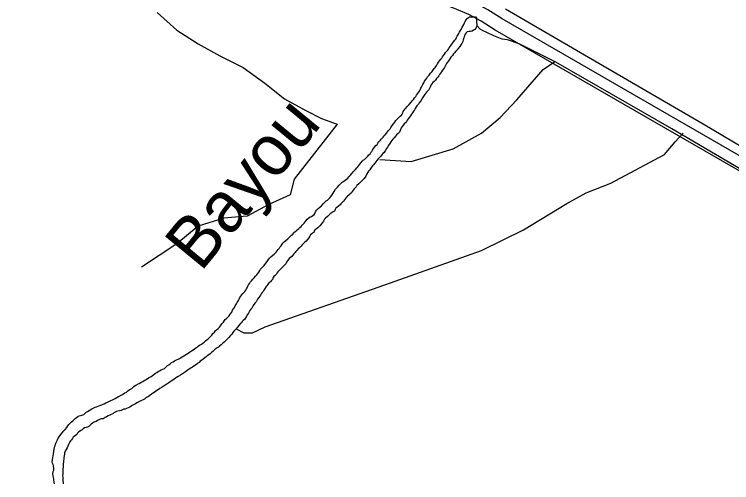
# Model space of a CAD drawing. Extents: x 3177185 to 3215018, y 812988 to 838321.
# Drawn here: x 3198664 to 3200305, y 831933 to 833004 of the extents above; entities that cross this region are included whole.
import ezdxf

# ---------------------------------------------------------------- set-up
doc = ezdxf.new("R2010")
doc.units = 0
for name, color, linetype in [('V-RIVR-IDEN', 7, 'Continuous'), ('V-ROAD-CNTR', 7, 'Continuous'), ('V-TOPO-SHOR', 7, 'Continuous')]:
    doc.layers.add(name, color=color, linetype=linetype)

msp = doc.modelspace()

# ---------------------------------------------------------------- linework, layer by layer
at = {"layer": 'V-ROAD-CNTR'}
for points in [[(3201533.7, 831941.5), (3201527.4, 831955.9), (3201510.3, 831978.2), (3201485.6, 831997.3), (3201456.9, 832018.6), (3201419, 832043.1), (3200419.7, 832625.1), (3199779.8, 832993.8), (3199747, 833014.7), (3199716.6, 833031), (3199678.6, 833046.8), (3199542, 833099.9), (3199379.9, 833161.6), (3199239, 833220.1), (3199158.1, 833253.1), (3199091.8, 833289.6), (3199000.4, 833327.2), (3198680.3, 833534.3)], [(3201507.8, 831925.7), (3201501.4, 831940.5), (3201488.9, 831956.8), (3201467.5, 831973.4), (3201439.8, 831993.9), (3201403.3, 832017.5), (3200404.7, 832599.1), (3199764.2, 832968.2), (3199731.8, 832988.8), (3199703.7, 833003.9), (3199667.4, 833019), (3199531.2, 833071.9), (3199368.8, 833133.8), (3199227.6, 833192.4), (3199145.2, 833226), (3199078.9, 833262.5), (3198986.4, 833300.5), (3198664, 833509.1)]]:
    msp.add_lwpolyline(points, dxfattribs=at)
at = {"layer": 'V-TOPO-SHOR'}
for points in [[(3198990.9, 833008), (3199035.6, 832967.7), (3199084.9, 832936.4), (3199134.1, 832909.5), (3199187.9, 832882.7), (3199237.1, 832846.9), (3199281.9, 832811), (3199331.1, 832784.2), (3199367, 832766.3), (3199402.8, 832752.8), (3199304.3, 832627.5), (3199295.3, 832591.6), (3199246.1, 832569.3), (3199196.8, 832542.4), (3199143.1, 832537.9), (3199084.9, 832520), (3199035.6, 832479.7), (3198955.1, 832426)], [(3199787.8, 833016.4), (3200001.6, 832892.2), (3200240, 832753.4), (3200726.9, 832464.6), (3201187, 832178.1), (3201217.2, 832159), (3201260.9, 832151.2), (3201536.2, 831999), (3201563.1, 831993.4), (3201589.9, 831996.7), (3201606.7, 832004.6), (3201616.8, 832012.4), (3201868.6, 832211.6), (3201926.8, 832260.9), (3202203.3, 832491.5)], [(3199621.8, 832875.7), (3199624.7, 832880.2), (3199626.6, 832882.6), (3199630.4, 832888), (3199632.2, 832891), (3199634.7, 832894.5), (3199637.1, 832897.9), (3199639.6, 832901.3), (3199641.7, 832904.2), (3199643.6, 832906.6), (3199645.9, 832910.3), (3199647.9, 832913), (3199650.6, 832916.6), (3199652.8, 832919.3), (3199655.1, 832921.7), (3199657.4, 832924.8), (3199659, 832927.4), (3199661.5, 832930.8), (3199663.5, 832933.6), (3199666.1, 832937.9), (3199668.5, 832941.3), (3199671.6, 832945.1), (3199673.9, 832947.7), (3199675.9, 832950.8), (3199677.4, 832953.9), (3199678.9, 832956.6), (3199680.6, 832960.3), (3199682.8, 832963.6), (3199684.6, 832966.8), (3199686.1, 832969.6), (3199688.6, 832974.5), (3199690.4, 832977.2), (3199692.3, 832981.1), (3199693.8, 832984.3), (3199695.8, 832987.5), (3199697.9, 832991.4), (3199700.1, 832994.3), (3199702.8, 832997.1), (3199705.6, 832998.5), (3199708.7, 832998.5), (3199712, 832998.6), (3199715.6, 832998), (3199718.9, 832998), (3199721, 832995.6), (3199721.1, 832992.5), (3199721.4, 832988.4), (3199721.7, 832985.1), (3199722.1, 832981.9), (3199721.9, 832978.5), (3199721.3, 832975.5), (3199719.8, 832972.5), (3199717.2, 832969.8), (3199714.6, 832967.8), (3199711.5, 832965.6), (3199707.8, 832964.5), (3199704.3, 832964.8), (3199700.3, 832964.2), (3199697.4, 832961.9), (3199695.5, 832959), (3199694, 832955.7), (3199692.8, 832952.2), (3199692, 832948.7), (3199691.1, 832945.3), (3199690, 832942.1), (3199687.7, 832937.3), (3199685.9, 832934.1), (3199683.6, 832930.7), (3199679.8, 832926.1), (3199677.3, 832923.2), (3199674.1, 832920.2), (3199671.2, 832916.4), (3199668.9, 832913.8), (3199666.1, 832909.9), (3199662.9, 832905.9), (3199660.2, 832902.2), (3199657.1, 832897.8), (3199655.1, 832894.8), (3199653.1, 832891.8), (3199650.2, 832887), (3199647.9, 832882.8), (3199645.9, 832879.6), (3199643.9, 832876.5), (3199641.3, 832872.7), (3199639.3, 832869.6), (3199636.9, 832866.2), (3199634.9, 832863.2), (3199632.8, 832860.5), (3199629.9, 832857.2), (3199627.4, 832853.8), (3199624.6, 832850.2), (3199621.6, 832848.1), (3199618.8, 832845.3), (3199616.7, 832841.9), (3199615.5, 832837.6), (3199614.2, 832834.5), (3199612.2, 832831.6), (3199609.5, 832828.1), (3199606.9, 832825.8), (3199604.9, 832823.3), (3199602.7, 832820.1), (3199599.2, 832815.5)], [(3201492.6, 831937.4), (3201484.7, 831956.4), (3201469, 831976.6), (3201425.4, 832001.2), (3201123.2, 832182.5), (3200667.6, 832448.9), (3200168.4, 832742.2), (3199903.1, 832894.4), (3199819.2, 832937), (3199792.3, 832945.9), (3199780, 832947), (3199761, 832954.9), (3199745.3, 832962.7), (3199735.2, 832967.2), (3199729.6, 832970.5), (3199721.9, 832978.5)], [(3199500.2, 832672.2), (3199571.8, 832667.8), (3199668.1, 832696.9), (3199733, 832732.7), (3199775.5, 832768.5), (3199813.6, 832808.8), (3199874, 832878.2), (3199900.9, 832896.1)], [(3199349.7, 832546.2), (3199351.6, 832548.9), (3199352.9, 832552.3), (3199355.2, 832556.3), (3199358.3, 832559.5), (3199363.7, 832563.9), (3199366.7, 832566.3), (3199370.4, 832570.5), (3199373.3, 832573.7), (3199377.6, 832577.4), (3199380.1, 832579.4), (3199383.3, 832582.3), (3199386.2, 832584.9), (3199388.3, 832587.9), (3199390.8, 832591.6), (3199393.1, 832595.6), (3199395.4, 832599.4), (3199398.8, 832604.3), (3199400.8, 832606.6), (3199403.2, 832609.2), (3199407.3, 832613.6), (3199410.3, 832616.5), (3199414.4, 832620.3), (3199417.8, 832622.8), (3199421.1, 832625.3), (3199424.1, 832627.6), (3199426.7, 832629.9), (3199429, 832632.3), (3199432, 832635.6), (3199436.8, 832641), (3199439.5, 832643.9), (3199444.4, 832649.4), (3199447.5, 832652.8), (3199449.6, 832655.4), (3199452.3, 832658.8), (3199454.5, 832661.9), (3199457.3, 832665.3), (3199459.8, 832668.3), (3199462.4, 832670.7), (3199464.8, 832672.5), (3199469.9, 832676.8), (3199472.6, 832679.7), (3199474.6, 832682), (3199477.8, 832685.4), (3199480, 832688), (3199482, 832690.8), (3199483.8, 832693.6), (3199486, 832697.3), (3199491.2, 832704.2), (3199493.8, 832706.8), (3199495.9, 832709.6), (3199498.2, 832712.5), (3199500.8, 832715.7), (3199503.3, 832718.5), (3199507.7, 832723.6), (3199510, 832726), (3199512.3, 832729), (3199515.5, 832732.7), (3199518, 832735.6), (3199520.3, 832738.5), (3199523.5, 832742.7), (3199525.5, 832745.6), (3199528.7, 832750), (3199531.3, 832753.4), (3199534.7, 832757.9), (3199537.1, 832761.1), (3199539.1, 832763.4), (3199541.9, 832766.4), (3199544.5, 832769), (3199547.1, 832771.1), (3199549.5, 832773.3), (3199551.5, 832775.7), (3199552.6, 832778.8), (3199553.7, 832782.2), (3199555.7, 832785.3), (3199558.3, 832788.2), (3199560.1, 832790.7), (3199562.3, 832792.8), (3199565.2, 832795.6), (3199567.3, 832797.7), (3199571.6, 832803), (3199574.1, 832806), (3199577, 832809.4), (3199579.9, 832813.3), (3199582.2, 832816.2), (3199584.3, 832819.3), (3199588.8, 832825.3), (3199590.9, 832828.7), (3199594.3, 832835), (3199595.6, 832837.7), (3199597.2, 832841), (3199598.9, 832843.9), (3199600.8, 832847.6), (3199602.7, 832851), (3199605.3, 832855.1), (3199607.4, 832858.5), (3199609.3, 832861), (3199612.8, 832865.1), (3199616.5, 832869.3), (3199619.8, 832873.3), (3199621.8, 832875.7)], [(3199599.2, 832815.5), (3199597.5, 832812.9), (3199594.5, 832808.2), (3199592.9, 832805.5), (3199590.5, 832801.5), (3199588.5, 832798.7), (3199585.1, 832795), (3199583, 832792.4), (3199580.8, 832789), (3199579.2, 832785.5), (3199577.2, 832782.4), (3199574.9, 832778.9), (3199572.9, 832775.6), (3199570.3, 832771.9), (3199568.1, 832769), (3199565.2, 832765.2), (3199563.1, 832762.1), (3199560.9, 832758.9), (3199558.6, 832756.1), (3199556.2, 832753.5), (3199554.2, 832751.2), (3199551.4, 832747.8), (3199549.1, 832744.4), (3199546.9, 832738.6), (3199545, 832734.9), (3199542.1, 832732), (3199538.4, 832728.4), (3199536, 832725.3), (3199532.8, 832721.6), (3199530.2, 832718.7), (3199527.5, 832715.8), (3199525.2, 832712.4), (3199523, 832709), (3199519.6, 832703.2), (3199517.9, 832700.6), (3199515.3, 832697), (3199512.2, 832692.1), (3199509.8, 832688.6), (3199507, 832685.6), (3199503.8, 832682.4), (3199501.4, 832679.3), (3199498.4, 832676.1), (3199496.1, 832673.6), (3199493.5, 832670.3), (3199490.9, 832667.2), (3199488.5, 832663.8), (3199486, 832660.4), (3199483.7, 832657.5), (3199479.9, 832652.7), (3199477, 832648.7), (3199474.4, 832645.2), (3199472.1, 832641.6), (3199470, 832637.8), (3199468, 832634.4), (3199466.3, 832631.5), (3199463.7, 832627.8), (3199461.4, 832625.5), (3199459.2, 832623.2), (3199454.5, 832618.6), (3199452.2, 832616.6), (3199447.9, 832612.6), (3199446.1, 832610.1), (3199443.8, 832607.5), (3199441.6, 832605), (3199439, 832601.9), (3199437, 832599), (3199435.2, 832596.4), (3199432.4, 832593.5), (3199429.5, 832591), (3199426.4, 832588.6), (3199423.8, 832586.3), (3199421.4, 832583.3), (3199419.4, 832579.8), (3199417.1, 832577), (3199414.6, 832574.4), (3199411.1, 832570.9), (3199409.3, 832568.4), (3199405.9, 832565.2), (3199402.1, 832562.6), (3199399.6, 832560.7), (3199398.2, 832557.8), (3199396.7, 832554.1), (3199393.5, 832552.7), (3199386.7, 832547.8), (3199382.8, 832544.4), (3199380.2, 832541.9), (3199375.9, 832538.4), (3199373.4, 832535.5), (3199371, 832531.6), (3199368.8, 832528.1), (3199366.1, 832524.1), (3199363.1, 832520.7), (3199360.7, 832518.2), (3199358.2, 832515.9), (3199355.3, 832513.9), (3199352.3, 832512.2), (3199350.3, 832509.3), (3199349.7, 832506.2), (3199347.2, 832504.4), (3199344.4, 832502.2), (3199341.8, 832499.8)], [(3199171.2, 832285.3), (3199189, 832276), (3199209.1, 832276), (3199238.2, 832289.4), (3199511.4, 832385.7), (3199733, 832464), (3199829.2, 832511.1), (3199927.7, 832571.5), (3199972.5, 832596.1), (3200028.5, 832618.5), (3200151.6, 832683.4), (3200176.2, 832712.5), (3200194.1, 832732.7)], [(3199087.9, 832247.6), (3199090.5, 832249.6), (3199095.2, 832252.7), (3199098, 832254.7), (3199101.1, 832257.4), (3199104.1, 832259.8), (3199106.6, 832261.8), (3199109, 832264.1), (3199113.6, 832268.4), (3199115.9, 832270.9), (3199118.5, 832274.3), (3199121.6, 832277.8), (3199124, 832281.1), (3199126.6, 832283.2), (3199130.2, 832286.1), (3199133.1, 832289.2), (3199136, 832292.3), (3199138.9, 832296.3), (3199142.3, 832300.7), (3199144.6, 832303.8), (3199146.7, 832306.1), (3199148.9, 832308.3), (3199151.9, 832311.2), (3199155.5, 832314.9), (3199158.1, 832318.9), (3199161.3, 832323.5), (3199163.4, 832327.5), (3199165.3, 832330.7), (3199167.6, 832333.8), (3199169.5, 832337.4), (3199172.1, 832342.1), (3199173.8, 832345.1), (3199176.7, 832349.7), (3199178.3, 832352.9), (3199180.1, 832357), (3199181.9, 832360), (3199184.2, 832362.9), (3199186.8, 832366), (3199188.8, 832368.4), (3199191.1, 832370.4), (3199193.4, 832373.5), (3199194.8, 832376.3), (3199196.5, 832379.2), (3199197.9, 832382.6), (3199199.9, 832385.8), (3199201.7, 832388.6), (3199203.7, 832391.7), (3199206.3, 832394.9), (3199210, 832399), (3199212.6, 832401.8), (3199215.9, 832405.7), (3199218.9, 832408.7), (3199221.1, 832411.7), (3199223.3, 832415), (3199225.4, 832418.6), (3199227.4, 832421.5), (3199230.3, 832424.9), (3199232.6, 832427), (3199235.4, 832429.7), (3199237.4, 832432), (3199239.7, 832435.3), (3199242.4, 832439.3), (3199245.8, 832444), (3199248, 832446.4), (3199251, 832449.7), (3199255.6, 832453.8), (3199258.1, 832455.8), (3199260.4, 832457.8), (3199263, 832460.4), (3199265.4, 832463.4), (3199267.6, 832466.1), (3199269.7, 832468.7), (3199271.7, 832471.7), (3199274.2, 832475.2), (3199276.6, 832478.7), (3199279.4, 832482.1), (3199282.1, 832484.4), (3199285.2, 832487), (3199289.6, 832491.2), (3199292.6, 832493.8), (3199295.6, 832496.7), (3199297.8, 832498.9), (3199300.8, 832501.8), (3199303.1, 832504.4), (3199306, 832507.2), (3199308.5, 832509.5), (3199310.8, 832511.7), (3199314.6, 832514.8), (3199317.2, 832516.8), (3199320, 832519.2), (3199322.9, 832522), (3199324.9, 832524.5), (3199327, 832526.9), (3199329.3, 832529.5), (3199331.9, 832532.9), (3199334.1, 832535.7), (3199337.5, 832538.9), (3199340.7, 832541.1), (3199344.2, 832542.3), (3199346.8, 832544.2), (3199349.7, 832546.2)], [(3199341.8, 832499.8), (3199340, 832497.3), (3199337.6, 832493.5), (3199334.5, 832489.6), (3199331.3, 832485.6), (3199329, 832483.1), (3199322.7, 832477), (3199319.9, 832474.1), (3199316.3, 832470.5), (3199313.6, 832467.9), (3199311.2, 832465), (3199308.4, 832461.9), (3199306.4, 832459.6), (3199303.5, 832456.7), (3199300.9, 832453.3), (3199298.6, 832450.7), (3199295.6, 832448.2), (3199293.1, 832445.7), (3199290.4, 832442.5), (3199286.8, 832437.3), (3199284.8, 832433.9), (3199281.3, 832429.9), (3199279.2, 832427.4), (3199276.6, 832425.1), (3199274.4, 832422.8), (3199271.4, 832420.1), (3199268.9, 832417.7), (3199266.8, 832415.6), (3199264.8, 832412.2), (3199263.2, 832409.3), (3199260.6, 832407), (3199257.7, 832404.4), (3199255.7, 832401.3), (3199254.5, 832397.9), (3199251.9, 832394.8), (3199249.8, 832392.4), (3199247, 832390.8), (3199244.5, 832387.9), (3199242.2, 832384.5), (3199240.3, 832381.6), (3199238, 832378.4), (3199235.2, 832373.7), (3199233.1, 832370.5), (3199231.2, 832367.9), (3199228.6, 832365), (3199227.1, 832362.4), (3199225.3, 832359.9), (3199223.1, 832357.1), (3199220.4, 832353), (3199218.8, 832350.2), (3199217, 832346.8), (3199214.8, 832344.2), (3199212.1, 832341.1), (3199210.6, 832338.2), (3199208.9, 832335.3), (3199207, 832332.4), (3199204.7, 832330.1), (3199202.9, 832327), (3199201.5, 832323.9), (3199199.7, 832320.8), (3199197.2, 832317.6), (3199194.2, 832312.4), (3199192.3, 832309), (3199190.3, 832306.7), (3199187.9, 832304.2), (3199185.1, 832301.6), (3199182.8, 832299), (3199180.2, 832295.9), (3199178.2, 832293.5), (3199173.9, 832288.5), (3199171.2, 832285.3), (3199168.4, 832282.4), (3199166.3, 832279.8), (3199164, 832276.8), (3199161.4, 832273.3), (3199158.2, 832269.6), (3199154.5, 832265.4), (3199152.2, 832263.3), (3199149.9, 832260.5), (3199147.1, 832257.8), (3199144.1, 832255), (3199141.3, 832252.5), (3199136.9, 832248.2), (3199133.6, 832245.4), (3199131, 832243.4), (3199127.8, 832241.4), (3199123.5, 832238.7), (3199120.9, 832236.3), (3199118.3, 832233.6), (3199115.2, 832230.8), (3199112, 832228.2), (3199108.8, 832225.6), (3199105.3, 832223.4), (3199102.7, 832221.1), (3199100.1, 832219.1), (3199097, 832216.6), (3199093.2, 832213.7), (3199089.5, 832210.9), (3199086.6, 832208.5), (3199084.1, 832206.5), (3199081.5, 832204.3)], [(3198758.4, 832021.2), (3198759.6, 832025), (3198761, 832028.1), (3198762.4, 832031), (3198764.2, 832034.9), (3198766.4, 832037.9), (3198770.7, 832043.9), (3198773.6, 832047.6), (3198776.9, 832051.8), (3198780, 832055.3), (3198783.8, 832059.9), (3198786.4, 832063.3), (3198789, 832066.1), (3198791.3, 832068.9), (3198794.9, 832072.7), (3198797.5, 832074.7), (3198801, 832077.9), (3198803.5, 832080.1), (3198806.2, 832082.3), (3198809.1, 832084.6), (3198812.3, 832086.1), (3198815.6, 832087.3), (3198818.6, 832088), (3198823.2, 832089.5), (3198825.7, 832092.1), (3198828, 832094.3), (3198831.1, 832096.1), (3198834.9, 832098.4), (3198837.7, 832100.1), (3198841.2, 832102.6), (3198845.6, 832104.5), (3198849, 832105.7), (3198852.1, 832107.1), (3198855.5, 832108.5), (3198859.6, 832109.9), (3198864.1, 832111.6), (3198867, 832112.8), (3198869.9, 832114), (3198873.7, 832115.7), (3198878.8, 832118), (3198881.7, 832119.7), (3198884.8, 832121.1), (3198888.3, 832123), (3198891.5, 832124.4), (3198894.4, 832125.9), (3198898.3, 832128.1), (3198902.1, 832130.2), (3198905.6, 832131.9), (3198908.4, 832133.5), (3198911.2, 832134.8), (3198917.1, 832138.5), (3198920.4, 832140.7), (3198923, 832142.7), (3198927, 832145.3), (3198929.6, 832147), (3198932.5, 832148.9), (3198937.7, 832153.2), (3198940.8, 832155.3), (3198943.2, 832157.2), (3198946.1, 832158.7), (3198949.4, 832160.3), (3198953.2, 832162.3), (3198958.1, 832164.9), (3198961.3, 832166.7), (3198964.2, 832168.4), (3198968.2, 832170.9), (3198971.3, 832172.8), (3198973.9, 832174.5), (3198976.8, 832176.1), (3198979.4, 832178), (3198984.2, 832181.7), (3198987.1, 832183.5), (3198989.7, 832185.1), (3198993.2, 832187.2), (3198996, 832188.9), (3198999.8, 832191.1), (3199003.8, 832192.8), (3199007.2, 832194.8), (3199011.9, 832198.8), (3199014.5, 832201), (3199017.2, 832203), (3199020.2, 832205.1), (3199023.9, 832207.9), (3199027.3, 832209.7), (3199030.2, 832211.6), (3199034.9, 832214.1), (3199038.8, 832215.6), (3199041.7, 832217.3), (3199044.5, 832218.8), (3199048.3, 832221.1), (3199052.1, 832223.1), (3199057.7, 832227), (3199061.9, 832229.6), (3199064.6, 832231.5), (3199069, 832234.6), (3199073.1, 832237.3), (3199076.1, 832239.3), (3199079, 832241.5), (3199082.2, 832243.5), (3199084.6, 832245.3), (3199087.9, 832247.6)], [(3199081.5, 832204.3), (3199078.6, 832202.2), (3199074.8, 832199.5), (3199071.8, 832197.5), (3199068.9, 832195.8), (3199065.6, 832193.7), (3199062.8, 832191.8), (3199058.5, 832189.1), (3199055.6, 832187.1), (3199053, 832185.5), (3199048.8, 832182.6), (3199044.4, 832179.5), (3199038.6, 832175.8), (3199035.2, 832174), (3199032.4, 832172.3), (3199029.5, 832170.3), (3199026.4, 832168.1), (3199022.9, 832165.6), (3199020.2, 832163.8), (3199017.7, 832161.9), (3199013.1, 832158.7), (3199009.4, 832156.2), (3199004.8, 832153.3), (3199001.9, 832151.6), (3198996.8, 832148.4), (3198993.5, 832146.4), (3198990.1, 832144.1), (3198987, 832141.8), (3198984.1, 832139.8), (3198980.3, 832137.4), (3198977.5, 832135.6), (3198974, 832133), (3198970.8, 832130.8), (3198968, 832128.8), (3198965.2, 832127), (3198961.6, 832124.5), (3198958.8, 832123), (3198955.1, 832121), (3198951.7, 832119.4), (3198948.5, 832118), (3198944.1, 832115.7), (3198941.2, 832114), (3198937.8, 832112.2), (3198933.8, 832109.9), (3198931.2, 832108.2), (3198928.3, 832106.3), (3198924.6, 832104.8), (3198920.4, 832103.2), (3198917.5, 832101.8), (3198914.6, 832101.1), (3198911.7, 832100), (3198908.3, 832098.7), (3198904.8, 832097.4), (3198901.1, 832096.7), (3198897.9, 832095.8), (3198895, 832094.7), (3198891.7, 832092.9), (3198889, 832091), (3198885.8, 832089.2), (3198882.8, 832087.8), (3198879, 832086.1), (3198874.9, 832083.6), (3198871.5, 832082.2), (3198867, 832079.6), (3198863.5, 832079), (3198860.1, 832078.5), (3198857.2, 832077.1), (3198854.6, 832075.6), (3198851.2, 832073.6), (3198848.5, 832072.2), (3198845.2, 832071.1), (3198842.6, 832069.3), (3198839.9, 832067), (3198837.4, 832064.8), (3198834.7, 832061.7), (3198831.8, 832060.2), (3198828.4, 832059.7), (3198824.5, 832058.9), (3198821.8, 832056.6), (3198819.5, 832054.6), (3198816.3, 832052.8), (3198813, 832050.6), (3198810.7, 832048.6), (3198808.7, 832046.3), (3198806.8, 832043.5), (3198804.3, 832041.5), (3198801.1, 832039.2), (3198798.8, 832037.2), (3198796.8, 832034.6), (3198794.6, 832031.7), (3198792.8, 832029.2), (3198791, 832026.5), (3198789.4, 832023.7), (3198787.9, 832020.6), (3198786.2, 832016.5), (3198784.9, 832013.2), (3198782.7, 832008.9), (3198780.6, 832005.1), (3198779, 832001.9), (3198778.6, 831998.6), (3198778.3, 831995.1)], [(3198755.7, 831930.9), (3198755.1, 831934.8), (3198754.6, 831940.8), (3198753.8, 831946.2), (3198752.7, 831949.4), (3198751.8, 831953.3), (3198753, 831958.8), (3198754.1, 831961.7), (3198754.4, 831966.2), (3198753.5, 831971.9), (3198752.5, 831974.9), (3198751.4, 831977.8), (3198750.4, 831980.9), (3198751, 831986.3), (3198752, 831989.8), (3198753.1, 831995.7), (3198753.6, 831998.7), (3198754.3, 832005.8), (3198754.8, 832009.3), (3198756, 832014.3), (3198757.4, 832017.8), (3198758.4, 832021.2)], [(3198778.3, 831995.1), (3198777.5, 831991.3), (3198777.2, 831987.4), (3198776.8, 831984), (3198776.5, 831980.4), (3198776, 831976.7), (3198775.7, 831973.6), (3198775.4, 831969.8), (3198775.1, 831964.4), (3198775, 831961.2), (3198774.8, 831957.2), (3198774.8, 831953.6), (3198774.5, 831949.5), (3198774.9, 831945.6), (3198775.2, 831942), (3198775, 831938), (3198775.8, 831934), (3198776, 831930.7)]]:
    msp.add_lwpolyline(points, dxfattribs=at)

# ---------------------------------------------------------------- texts
at = {"layer": 'V-RIVR-IDEN'}
msp.add_text('Bayou', height=116, rotation=50.6174, dxfattribs=at).set_placement((3199090.4, 832413))

doc.saveas('drawing.dxf')
